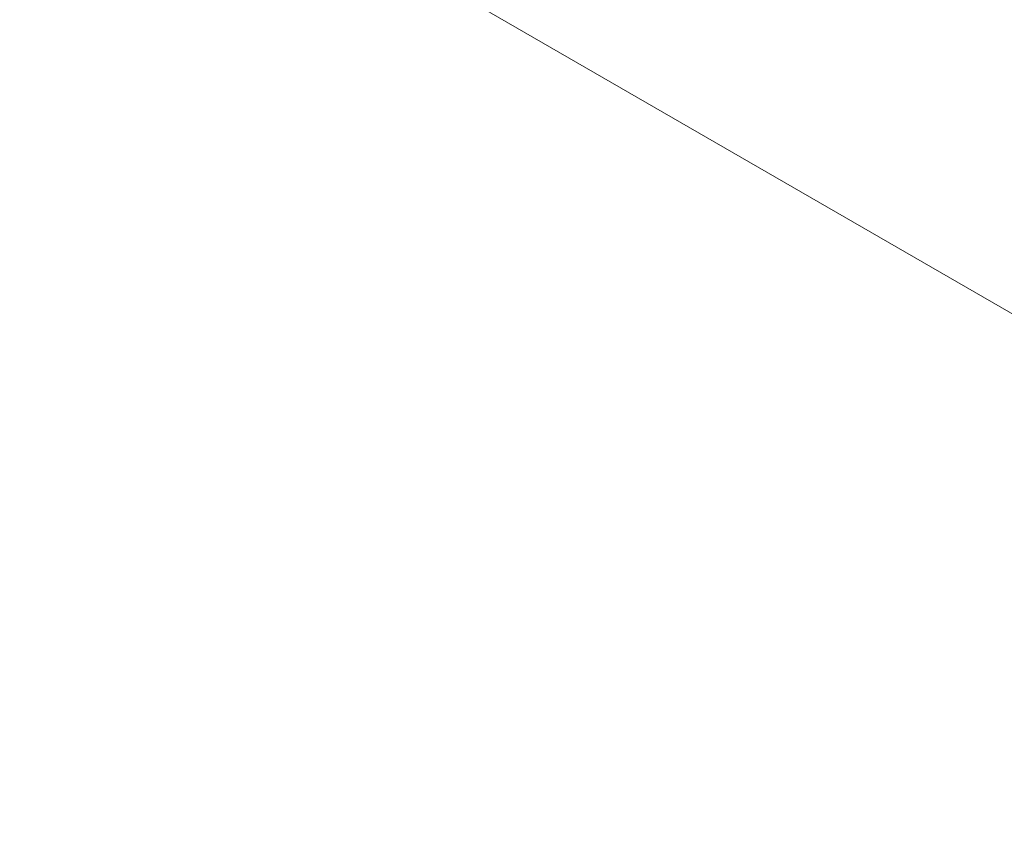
# Model space of a CAD drawing. Header units: inches. Extents: x -412 to -304, y -62 to 18.
# Tile 530 of 656: x -362.8 to -361.992, y -2.397 to -1.736. Entities that reach past the tile are written whole.
import ezdxf

# ---------------------------------------------------------------- set-up
doc = ezdxf.new("R2010")
doc.units = ezdxf.units.IN
doc.header["$LTSCALE"] = 32
doc.header["$MEASUREMENT"] = 0
for name, color, linetype, lineweight in [('Black', 7, 'Continuous', 18), ('DashLine', 7, 'Continuous', 13), ('Drawing', 7, 'Continuous', 18), ('Metal_MP', 7, 'Continuous', 5), ('None', 7, 'Continuous', 18), ('SolidLine', 7, 'Continuous', 15), ('Wood_1-H', 7, 'Continuous', 13)]:
    doc.layers.add(name, color=color, linetype=linetype, lineweight=lineweight)

# ---------------------------------------------------------------- blocks, each defined once
blk = doc.blocks.new('Group-20')
at = {"layer": 'Black'}
for points in [[(-34.54794, 16.53613, 28.9791), (34.54794, 16.53613, 28.9791), (34.54794, -16.53613, 28.9791), (-34.54794, -16.53613, 28.9791)], [(-34.54794, 16.53613, 27.70079), (34.54794, 16.53613, 27.70079), (34.54794, -16.53613, 27.70079), (-34.54794, -16.53613, 27.70079)]]:
    blk.add_3dface(points, dxfattribs=at)
at = {"layer": 'Wood_1-H'}
for points in [[(-35.96494, 17.95313, 28.99879), (35.96494, 17.95313, 28.99879), (35.96494, -17.95313, 28.99879), (-35.96494, -17.95313, 28.99879)], [(-35.96494, 17.95313, 28.9791), (35.96494, 17.95313, 28.9791), (35.96494, -17.95313, 28.9791), (-35.96494, -17.95313, 28.9791)]]:
    blk.add_3dface(points, dxfattribs=at)
blk = doc.blocks.new('MP-Leg-502-89 (3D)')
at = {"layer": 'Metal_MP', "invisible_edges": 8}
for points in [[(-1.84436, 0.25, 5.29509), (-19.27102, 0.25, 1.8125), (-19.27102, -0.25, 1.8125), (-1.84436, -0.25, 5.29509)], [(-1.84436, -0.25, 2.30255), (-19.27102, -0.25, 0.3125), (-19.27102, 0.25, 0.3125), (-1.84436, 0.25, 2.30255)]]:
    blk.add_3dface(points, dxfattribs=at)
at = {"layer": 'Metal_MP'}
for points in [[(-1.84436, 0.25, 5.29509), (-1.84436, 0.25, 2.30255), (-19.27102, 0.25, 0.3125), (-19.27102, 0.25, 1.8125)], [(-1.84436, -0.25, 2.30255), (-1.84436, -0.25, 5.29509), (-19.27102, -0.25, 1.8125), (-19.27102, -0.25, 0.3125)]]:
    blk.add_3dface(points, dxfattribs=at)
blk = doc.blocks.new('MPHtAdjLeg-16-NoCable (3D)')
at = {"layer": 'DashLine', "color": 7, "rotation": 59.99999999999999}
blk.add_blockref('MP-Leg-502-89 (3D)', (0, 0), dxfattribs=at)
blk = doc.blocks.new('MpHtAdjBase-3 (3D)')
at = {"layer": 'Black', "color": 7}
blk.add_blockref('MPHtAdjLeg-16-NoCable (3D)', (-21.55512, 0), dxfattribs=at)
blk = doc.blocks.new('Group-23')
at = {"layer": 'None'}
blk.add_blockref('Group-20', (0, 0), dxfattribs=at)
at = {"layer": 'SolidLine', "color": 7}
blk.add_blockref('MpHtAdjBase-3 (3D)', (0, 0), dxfattribs=at)
blk = doc.blocks.new('MP Ht Adju Rect Table (3D)')
at = {"layer": 'None'}
blk.add_blockref('Group-23', (0, 0), dxfattribs=at)
at = {"layer": 'Drawing', "color": 0, "flags": 1}
for tag in ['Tag', 'Catalog', 'Option1', 'Option2', 'Option3', 'Option4', 'Option5', 'Option6', 'Option7', 'Option8', 'Option9', 'Option10', 'Option11', 'Option12', 'Custom', 'FinishGroup', 'Discount', 'Item2', 'Item3', 'Item6', 'Item9', 'Item10', 'Item12', 'Item13', 'Item16', 'Item19', 'Item20', 'Item21', 'Item22', 'Item23', 'Item24', 'Item25', 'Item8', 'Item18', 'Item1', 'Item4', 'Item5', 'Item7', 'Item11', 'Item14', 'Item15', 'Item17']:
    blk.add_attdef(tag, (-16.60664, -46.53056), '', height=0.00709, dxfattribs=at)

msp = doc.modelspace()

# ---------------------------------------------------------------- block references
at = {"layer": 'Drawing', "rotation": 270}
msp.add_blockref('MP Ht Adju Rect Table (3D)', (-358.07283, -25.50309), dxfattribs=at)

doc.saveas('drawing.dxf')
